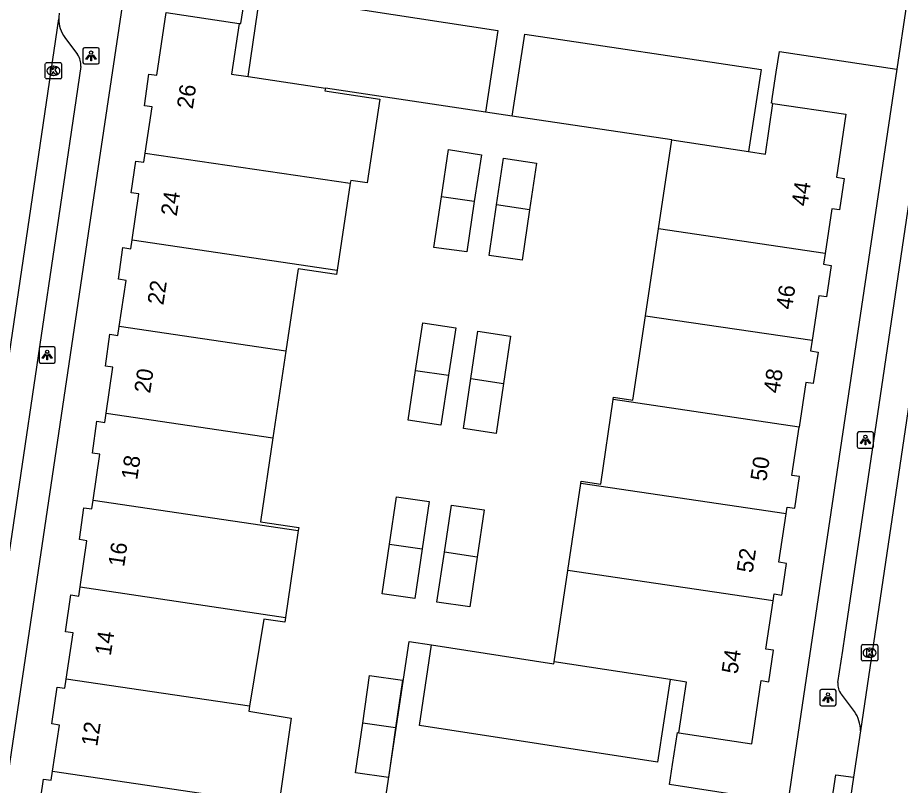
# Model space of a CAD drawing. Extents: x 164150 to 165261, y 382513 to 383432.
# Drawn here: x 164339.4 to 164393.7, y 382925.1 to 382972.4 of the extents above; entities that cross this region are included whole.
import ezdxf

# ---------------------------------------------------------------- set-up
doc = ezdxf.new("R2010")
doc.units = 0
for name, color, linetype in [('IMGEO_Kolk', 7, 'Continuous'), ('IMGEO_Lichtpunt', 7, 'Continuous'), ('IMGEO_Pand', 7, 'Continuous'), ('IMGEO_Pand_nummerreeks', 7, 'Continuous'), ('IMGEO_Parkeervlak_open', 7, 'Continuous'), ('IMGEO_Rijbaan_lokaal_open', 7, 'Continuous'), ('IMGEO_Voetpad_open', 7, 'Continuous')]:
    doc.layers.add(name, color=color, linetype=linetype)

msp = doc.modelspace()

# ---------------------------------------------------------------- linework, layer by layer
at = {"layer": 'IMGEO_Kolk'}
for p, q in [((164341.099, 382968.662), (164341.099, 382969.514)), ((164341.174, 382969.588), (164342.026, 382969.588)), ((164341.587, 382969.368), (164341.612, 382969.368)), ((164342.1, 382969.514), (164342.1, 382968.662)), ((164341.61, 382968.808), (164341.585, 382968.808)), ((164342.026, 382968.588), (164341.174, 382968.588)), ((164391.298, 382932.862), (164391.298, 382933.714)), ((164391.373, 382933.788), (164392.225, 382933.788)), ((164391.786, 382933.568), (164391.811, 382933.568)), ((164392.299, 382933.714), (164392.299, 382932.862)), ((164391.809, 382933.008), (164391.784, 382933.008)), ((164392.225, 382932.788), (164391.373, 382932.788))]:
    msp.add_line(p, q, dxfattribs=at)
for points in [[(164341.099, 382968.662), (164341.099, 382969.514)], [(164341.174, 382969.588), (164342.026, 382969.588)], [(164341.42, 382969.288), (164341.543, 382969.288), (164341.543, 382969.137), (164341.673, 382969.288), (164341.837, 382969.288), (164341.691, 382969.137), (164341.844, 382968.888), (164341.692, 382968.888), (164341.607, 382969.052), (164341.543, 382968.985), (164341.543, 382968.888), (164341.42, 382968.888), (164341.42, 382969.288)], [(164342.1, 382969.514), (164342.1, 382968.662)], [(164342.026, 382968.588), (164341.174, 382968.588)], [(164391.298, 382932.862), (164391.298, 382933.714)], [(164391.373, 382933.788), (164392.225, 382933.788)], [(164391.619, 382933.488), (164391.742, 382933.488), (164391.742, 382933.337), (164391.872, 382933.488), (164392.036, 382933.488), (164391.89, 382933.337), (164392.043, 382933.088), (164391.891, 382933.088), (164391.806, 382933.252), (164391.742, 382933.185), (164391.742, 382933.088), (164391.619, 382933.088), (164391.619, 382933.488)], [(164392.299, 382933.714), (164392.299, 382932.862)], [(164392.225, 382932.788), (164391.373, 382932.788)]]:
    msp.add_lwpolyline(points, dxfattribs=at)
for centre, start, end in [((164341.176, 382969.512), 91.552, 178.448), ((164341.176, 382969.512), 91.552, 178.448), ((164342.024, 382969.512), 1.552, 88.448), ((164342.024, 382969.512), 1.552, 88.448), ((164341.176, 382968.664), 181.552, 268.448), ((164341.176, 382968.664), 181.552, 268.448), ((164342.024, 382968.664), 271.552, 358.448), ((164342.024, 382968.664), 271.552, 358.448), ((164391.375, 382933.712), 91.552, 178.448), ((164391.375, 382933.712), 91.552, 178.448), ((164392.223, 382933.712), 1.552, 88.448), ((164392.223, 382933.712), 1.552, 88.448), ((164391.375, 382932.864), 181.552, 268.448), ((164391.375, 382932.864), 181.552, 268.448), ((164392.223, 382932.864), 271.552, 358.448), ((164392.223, 382932.864), 271.552, 358.448)]:
    msp.add_arc(centre, 0.0765, start, end, dxfattribs=at)
for centre, major_axis, ratio, start_param, end_param in [((164341.586, 382969.088), (-0.387, 0.002), 0.722429, 4.712389, 7.853982), ((164341.611, 382969.088), (-0.39, 0.002), 0.717154, 1.570796, 4.712389), ((164391.785, 382933.288), (-0.387, 0.002), 0.722429, 4.712389, 7.853982), ((164391.81, 382933.288), (-0.39, 0.002), 0.717154, 1.570796, 4.712389)]:
    msp.add_ellipse(centre, major_axis=major_axis, ratio=ratio, start_param=start_param, end_param=end_param, dxfattribs=at)
at = {"layer": 'IMGEO_Lichtpunt'}
for p, q in [((164343.413, 382970.412), (164343.413, 382969.605)), ((164343.413, 382970.412), (164343.413, 382969.605)), ((164344.315, 382970.507), (164343.507, 382970.507)), ((164344.315, 382970.507), (164343.507, 382970.507)), ((164344.409, 382969.605), (164344.409, 382970.412)), ((164344.409, 382969.605), (164344.409, 382970.412)), ((164343.507, 382969.511), (164344.315, 382969.511)), ((164343.507, 382969.511), (164344.315, 382969.511)), ((164340.713, 382952.008), (164340.713, 382951.201)), ((164340.713, 382952.008), (164340.713, 382951.201)), ((164341.615, 382952.103), (164340.807, 382952.103)), ((164341.615, 382952.103), (164340.807, 382952.103)), ((164341.709, 382951.201), (164341.709, 382952.008)), ((164341.709, 382951.201), (164341.709, 382952.008)), ((164340.807, 382951.107), (164341.615, 382951.107)), ((164340.807, 382951.107), (164341.615, 382951.107)), ((164391.04, 382946.776), (164391.04, 382945.969)), ((164391.04, 382946.776), (164391.04, 382945.969)), ((164391.942, 382946.871), (164391.134, 382946.871)), ((164391.942, 382946.871), (164391.134, 382946.871)), ((164392.036, 382945.969), (164392.036, 382946.776)), ((164392.036, 382945.969), (164392.036, 382946.776)), ((164391.134, 382945.875), (164391.942, 382945.875)), ((164391.134, 382945.875), (164391.942, 382945.875)), ((164388.739, 382930.929), (164388.739, 382930.122)), ((164388.739, 382930.929), (164388.739, 382930.122)), ((164389.641, 382931.024), (164388.833, 382931.024)), ((164389.641, 382931.024), (164388.833, 382931.024)), ((164389.735, 382930.122), (164389.735, 382930.929)), ((164389.735, 382930.122), (164389.735, 382930.929)), ((164388.833, 382930.028), (164389.641, 382930.028)), ((164388.833, 382930.028), (164389.641, 382930.028))]:
    msp.add_line(p, q, dxfattribs=at)
for points in [[(164343.787, 382970.076), (164343.826, 382970.048), (164343.638, 382969.786), (164343.6, 382969.813), (164343.787, 382970.076)], [(164343.889, 382970.028), (164343.936, 382970.028), (164343.936, 382969.706), (164343.889, 382969.706), (164343.889, 382970.028)], [(164343.999, 382970.048), (164344.037, 382970.075), (164344.224, 382969.813), (164344.185, 382969.785), (164343.999, 382970.048)], [(164341.087, 382951.672), (164341.126, 382951.644), (164340.938, 382951.382), (164340.9, 382951.409), (164341.087, 382951.672)], [(164341.189, 382951.624), (164341.236, 382951.624), (164341.236, 382951.302), (164341.189, 382951.302), (164341.189, 382951.624)], [(164341.299, 382951.644), (164341.337, 382951.671), (164341.524, 382951.409), (164341.485, 382951.381), (164341.299, 382951.644)], [(164391.414, 382946.44), (164391.453, 382946.412), (164391.265, 382946.15), (164391.227, 382946.177), (164391.414, 382946.44)], [(164391.626, 382946.412), (164391.664, 382946.439), (164391.851, 382946.177), (164391.812, 382946.149), (164391.626, 382946.412)], [(164391.516, 382946.392), (164391.563, 382946.392), (164391.563, 382946.07), (164391.516, 382946.07), (164391.516, 382946.392)], [(164389.113, 382930.593), (164389.152, 382930.565), (164388.964, 382930.303), (164388.926, 382930.33), (164389.113, 382930.593)], [(164389.215, 382930.545), (164389.262, 382930.545), (164389.262, 382930.223), (164389.215, 382930.223), (164389.215, 382930.545)], [(164389.325, 382930.565), (164389.363, 382930.592), (164389.55, 382930.33), (164389.511, 382930.302), (164389.325, 382930.565)]]:
    msp.add_lwpolyline(points, dxfattribs=at)
for centre in [(164343.912, 382970.21), (164341.212, 382951.806), (164391.539, 382946.574), (164389.238, 382930.727)]:
    msp.add_circle(centre, 0.0994, dxfattribs=at)
for centre, start, end in [((164343.507, 382970.412), 90, 180), ((164343.507, 382970.412), 90, 180), ((164344.315, 382970.412), 0, 90), ((164344.315, 382970.412), 0, 90), ((164343.507, 382969.605), 180, 270), ((164343.507, 382969.605), 180, 270), ((164344.315, 382969.605), 270, 0), ((164344.315, 382969.605), 270, 360), ((164340.807, 382952.008), 90, 180), ((164340.807, 382952.008), 90, 180), ((164341.615, 382952.008), 0, 90), ((164341.615, 382952.008), 0, 90), ((164340.807, 382951.201), 180, 270), ((164340.807, 382951.201), 180, 270), ((164341.615, 382951.201), 270, 0), ((164341.615, 382951.201), 270, 360), ((164391.134, 382946.776), 90, 180), ((164391.134, 382946.776), 90, 180), ((164391.942, 382946.776), 0, 90), ((164391.942, 382946.776), 0, 90), ((164391.134, 382945.969), 180, 270), ((164391.134, 382945.969), 180, 270), ((164391.942, 382945.969), 270, 0), ((164391.942, 382945.969), 270, 360), ((164388.833, 382930.929), 90, 180), ((164388.833, 382930.929), 90, 180), ((164389.641, 382930.929), 0, 90), ((164389.641, 382930.929), 0, 90), ((164388.833, 382930.122), 180, 270), ((164388.833, 382930.122), 180, 270), ((164389.641, 382930.122), 270, 0), ((164389.641, 382930.122), 270, 360)]:
    msp.add_arc(centre, 0.0946, start, end, dxfattribs=at)
at = {"layer": 'IMGEO_Pand'}
for points in [[(164347.236, 382964.03), (164347.662, 382966.867), (164347.194, 382966.942), (164347.472, 382968.888), (164347.954, 382968.819), (164348.531, 382972.665), (164353.016, 382972.004)], [(164353.016, 382972.004), (164352.542, 382968.886), (164353.568, 382968.731)], [(164353.568, 382968.731), (164358.321, 382968.013)], [(164358.321, 382968.013), (164358.298, 382967.859), (164361.68, 382967.348), (164360.899, 382962.187), (164359.88, 382962.335), (164359.855, 382962.167)], [(164384.358, 382964.12), (164385.387, 382963.963), (164385.848, 382967.079)], [(164385.848, 382967.079), (164390.338, 382966.42), (164389.758, 382962.536), (164390.227, 382962.469), (164389.942, 382960.525), (164389.467, 382960.594), (164389.057, 382957.848)], [(164378.809, 382959.364), (164379.624, 382964.842)], [(164379.624, 382964.842), (164384.358, 382964.12)], [(164346.436, 382958.69), (164346.859, 382961.509), (164346.385, 382961.578), (164346.668, 382963.527), (164347.151, 382963.463), (164347.236, 382964.03)], [(164347.236, 382964.03), (164359.855, 382962.167)], [(164365.463, 382961.338), (164365.9, 382964.242), (164367.918, 382963.916), (164367.484, 382961.04)], [(164368.858, 382960.837), (164369.287, 382963.723), (164371.304, 382963.408), (164370.879, 382960.538)], [(164359.855, 382962.167), (164359.053, 382956.825)], [(164367.484, 382961.04), (164367.019, 382957.953), (164364.994, 382958.226), (164365.463, 382961.338)], [(164367.484, 382961.04), (164365.463, 382961.338)], [(164370.879, 382960.538), (164370.418, 382957.431), (164368.397, 382957.729), (164368.858, 382960.837)], [(164370.879, 382960.538), (164368.858, 382960.837)], [(164378.014, 382954.022), (164378.809, 382959.364)], [(164389.057, 382957.848), (164378.809, 382959.364)], [(164345.636, 382953.35), (164346.062, 382956.192), (164345.593, 382956.26), (164345.873, 382958.212), (164346.354, 382958.143), (164346.436, 382958.69)], [(164346.436, 382958.69), (164359.053, 382956.825)], [(164389.057, 382957.848), (164388.959, 382957.188), (164389.428, 382957.119), (164389.14, 382955.178), (164388.669, 382955.248), (164388.259, 382952.508)], [(164359.053, 382956.825), (164359.012, 382956.55), (164356.656, 382956.904), (164355.897, 382951.836)], [(164363.875, 382950.659), (164364.317, 382953.577), (164366.338, 382953.271), (164365.898, 382950.361)], [(164376.031, 382948.861), (164376.053, 382949.005), (164377.241, 382948.828), (164378.014, 382954.022)], [(164378.014, 382954.022), (164388.259, 382952.508)], [(164344.837, 382948.018), (164345.261, 382950.848), (164344.793, 382950.923), (164345.067, 382952.879), (164345.555, 382952.81), (164345.636, 382953.35)], [(164355.897, 382951.836), (164345.636, 382953.35)], [(164367.265, 382950.158), (164367.697, 382953.069), (164369.715, 382952.755), (164369.286, 382949.859)], [(164388.259, 382952.508), (164388.162, 382951.861), (164388.632, 382951.789), (164388.334, 382949.842), (164387.872, 382949.916), (164387.461, 382947.169)], [(164355.897, 382951.836), (164355.098, 382946.5)], [(164365.898, 382950.361), (164365.433, 382947.29), (164363.412, 382947.596), (164363.875, 382950.659)], [(164363.875, 382950.659), (164365.898, 382950.361)], [(164369.286, 382949.859), (164368.83, 382946.783), (164366.81, 382947.09), (164367.265, 382950.158)], [(164367.265, 382950.158), (164369.286, 382949.859)], [(164374.038, 382943.697), (164374.061, 382943.851), (164375.257, 382943.667), (164376.031, 382948.861)], [(164387.461, 382947.169), (164376.031, 382948.861)], [(164344.036, 382942.676), (164344.46, 382945.505), (164343.992, 382945.572), (164344.276, 382947.527), (164344.753, 382947.458), (164344.837, 382948.018)], [(164344.837, 382948.018), (164355.098, 382946.5)], [(164386.664, 382941.829), (164386.727, 382942.253), (164387.199, 382942.18), (164387.488, 382944.128), (164387.018, 382944.201), (164387.461, 382947.169)], [(164355.098, 382946.5), (164354.325, 382941.336), (164356.686, 382940.985), (164356.66, 382940.808)], [(164373.238, 382938.355), (164374.038, 382943.697)], [(164386.664, 382941.829), (164374.038, 382943.697)], [(164343.235, 382937.337), (164343.661, 382940.176), (164343.195, 382940.252), (164343.475, 382942.203), (164343.955, 382942.134), (164344.036, 382942.676)], [(164344.036, 382942.676), (164356.66, 382940.808)], [(164362.263, 382939.979), (164362.689, 382942.885), (164364.709, 382942.589), (164364.283, 382939.68)], [(164365.643, 382939.478), (164366.078, 382942.375), (164368.099, 382942.072), (164367.664, 382939.179)], [(164385.865, 382936.486), (164385.928, 382936.908), (164386.39, 382936.832), (164386.687, 382938.775), (164386.219, 382938.852), (164386.664, 382941.829)], [(164356.66, 382940.808), (164355.869, 382935.467)], [(164364.283, 382939.68), (164363.835, 382936.624), (164361.814, 382936.92), (164362.263, 382939.979)], [(164362.263, 382939.979), (164364.283, 382939.68)], [(164367.664, 382939.179), (164367.202, 382936.106), (164365.181, 382936.398), (164365.643, 382939.478)], [(164367.664, 382939.179), (164365.643, 382939.478)], [(164372.394, 382932.721), (164373.238, 382938.355)], [(164385.865, 382936.486), (164373.238, 382938.355)], [(164342.386, 382931.665), (164342.812, 382934.51), (164342.34, 382934.579), (164342.67, 382936.85), (164343.152, 382936.78), (164343.235, 382937.337)], [(164343.235, 382937.337), (164355.869, 382935.467)], [(164380.072, 382928.372), (164384.551, 382927.693), (164385.131, 382931.573), (164385.59, 382931.503), (164385.888, 382933.446), (164385.421, 382933.514), (164385.865, 382936.486)], [(164355.869, 382935.467), (164355.826, 382935.176), (164354.53, 382935.351), (164353.663, 382929.996)], [(164379.522, 382931.636), (164372.394, 382932.721)], [(164360.619, 382928.967), (164361.045, 382931.89), (164363.066, 382931.596), (164362.64, 382928.668)], [(164341.536, 382925.996), (164341.963, 382928.844), (164341.495, 382928.913), (164341.829, 382931.181), (164342.303, 382931.111), (164342.386, 382931.665)], [(164353.663, 382929.996), (164342.386, 382931.665)], [(164380.072, 382928.372), (164380.527, 382931.483), (164379.522, 382931.636)], [(164353.663, 382929.996), (164353.614, 382929.694), (164356.229, 382929.27), (164355.46, 382923.936), (164351.782, 382924.48)], [(164362.64, 382928.668), (164362.197, 382925.618), (164360.174, 382925.912), (164360.619, 382928.967)], [(164362.64, 382928.668), (164360.619, 382928.967)], [(164340.686, 382920.324), (164341.114, 382923.18), (164340.654, 382923.249), (164340.994, 382925.518), (164341.454, 382925.449), (164341.536, 382925.996)], [(164341.536, 382925.996), (164351.782, 382924.48)]]:
    msp.add_lwpolyline(points, dxfattribs=at)
at = {"layer": 'IMGEO_Parkeervlak_open'}
for points in [[(164368.18, 382966.545), (164358.321, 382968.013)], [(164379.624, 382964.842), (164369.817, 382966.301)], [(164364.842, 382933.776), (164372.377, 382932.608), (164372.394, 382932.721)]]:
    msp.add_lwpolyline(points, dxfattribs=at)
at = {"layer": 'IMGEO_Rijbaan_lokaal_open'}
for points in [[(164353.016, 382972.004), (164353.125, 382971.987), (164353.424, 382973.956), (164353.387, 382973.962), (164353.607, 382975.217), (164346.307, 382976.27)], [(164353.568, 382968.731), (164354.32, 382973.818), (164368.925, 382971.573), (164368.18, 382966.545)], [(164394.057, 382973.175), (164393.467, 382969.194)], [(164334.976, 382925.26), (164341.922, 382972.289)], [(164369.817, 382966.301), (164370.583, 382971.338), (164385.122, 382969.166), (164384.358, 382964.12)], [(164385.848, 382967.079), (164385.759, 382967.092), (164386.051, 382969.013), (164386.248, 382970.282), (164393.467, 382969.194)], [(164369.817, 382966.301), (164368.18, 382966.545)], [(164396.236, 382962.229), (164391.231, 382928.476)], [(164362.394, 382917.305), (164361.014, 382917.516), (164361.351, 382919.771), (164363.474, 382933.973), (164364.842, 382933.776)], [(164379.522, 382931.636), (164378.755, 382926.565), (164364.119, 382928.814), (164364.842, 382933.776)], [(164386.768, 382924.065), (164379.499, 382925.189), (164379.674, 382926.423), (164379.973, 382928.387), (164380.072, 382928.372)], [(164391.231, 382928.476), (164390.809, 382925.629)], [(164390.809, 382925.629), (164389.611, 382917.573)]]:
    msp.add_lwpolyline(points, dxfattribs=at)
msp.add_arc((164343.754, 382972.285), 1.832, 168.7818, 179.8615, dxfattribs=at)
at = {"layer": 'IMGEO_Voetpad_open'}
for points in [[(164334.647, 382897.854), (164343.748, 382959.071), (164346.307, 382976.27)], [(164342.302, 382971.137), (164343.085, 382970.089)], [(164343.279, 382969.354), (164341.819, 382959.471), (164337.13, 382927.812)], [(164393.467, 382969.194), (164387.902, 382931.724), (164387.061, 382926.045), (164386.768, 382924.065)], [(164389.851, 382931.455), (164390.146, 382933.429), (164390.293, 382934.417), (164395.156, 382967.237)], [(164390.866, 382929.675), (164390.059, 382930.735)], [(164389.611, 382917.573), (164388.519, 382917.758), (164389.722, 382925.788), (164390.809, 382925.629)]]:
    msp.add_lwpolyline(points, dxfattribs=at)
for centre, radius, start, end in [((164343.821, 382972.277), 1.899, 179.632, 216.8795), ((164342.209, 382969.465), 1.075, 354.09, 35.4816), ((164390.797, 382931.338), 0.953, 172.9536, 219.2732), ((164389.2, 382928.513), 2.031, 358.9605, 34.9022)]:
    msp.add_arc(centre, radius, start, end, dxfattribs=at)

# ---------------------------------------------------------------- texts
at = {"layer": 'IMGEO_Pand_nummerreeks'}
for s, rotation, p in [('26', 81.4631, (164350.165, 382966.7)), ('44', 81.5147, (164387.969, 382960.717)), ('24', 81.4689, (164349.178, 382960.113)), ('22', 81.4746, (164348.358, 382954.642)), ('46', 81.4861, (164387.02, 382954.363)), ('20', 81.4803, (164347.544, 382949.214)), ('48', 81.5032, (164386.25, 382949.213)), ('18', 81.4803, (164346.745, 382943.882)), ('50', 81.5032, (164385.442, 382943.804)), ('16', 81.4746, (164345.943, 382938.535)), ('52', 81.5032, (164384.599, 382938.162)), ('14', 81.4861, (164345.124, 382933.068)), ('54', 81.4975, (164383.67, 382931.945)), ('12', 81.4746, (164344.289, 382927.495))]:
    msp.add_text(s, height=1, rotation=rotation, dxfattribs=at).set_placement(p)

doc.saveas('drawing.dxf')
